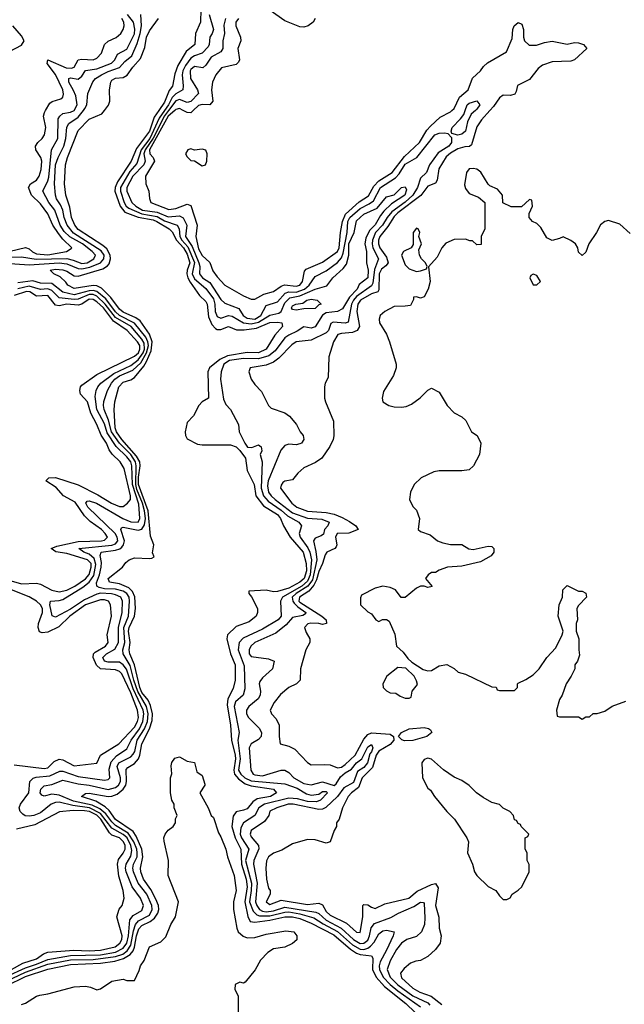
# Model space of a CAD drawing. Header units: inches. Extents: x 2380249 to 2585472, y 382747 to 546448.
# Tile 458 of 626: x 2504320 to 2507534, y 485245 to 490483. Entities that reach past the tile are written whole.
import ezdxf

# ---------------------------------------------------------------- set-up
doc = ezdxf.new("R2010")
doc.units = ezdxf.units.IN
doc.header["$MEASUREMENT"] = 0
doc.layers.add('C5408', color=7, linetype='Continuous')
doc.layers.add('C5409', color=7, linetype='Continuous')

msp = doc.modelspace()

# ---------------------------------------------------------------- linework, layer by layer
at = {"layer": 'C5408', "color": 4}
for points, elevation in [([(2504190, 489191.3), (2504370, 489178.8), (2504530.1, 489190.1), (2504570, 489184), (2504630, 489158.6), (2504650, 489157.9), (2504692.8, 489167.2), (2504749.6, 489190), (2504767.9, 489210), (2504769, 489230), (2504753.5, 489253.5), (2504606.7, 489346.7), (2504571.8, 489390), (2504556.2, 489430), (2504549.8, 489470), (2504537.5, 489497.4), (2504515.1, 489530), (2504509.8, 489550), (2504505.6, 489610), (2504509.9, 489710.1), (2504524.2, 489750), (2504554.8, 489810), (2504565, 489850), (2504570, 489910.7), (2504580.5, 489930), (2504630, 489964.9), (2504658.8, 490000)], 28), ([(2504250, 485343.9), (2504350, 485392.5), (2504470, 485432.1), (2504590, 485456.6), (2504750, 485464.3), (2504825.5, 485474.5), (2504871.8, 485488.2), (2504906.8, 485510), (2504923.2, 485530), (2504930.8, 485549.2), (2504940.4, 485610), (2504954.1, 485645.9), (2504970, 485663.8), (2505014.2, 485685.8), (2505036.7, 485703.3), (2505055, 485730), (2505060.3, 485750), (2505057.7, 485770), (2505043.6, 485803.6), (2505016.4, 485856.4), (2504977.6, 485910), (2504963.1, 485950), (2504962.2, 485970), (2504974, 486030), (2504969.2, 486070), (2504939.1, 486139.1), (2504923.5, 486163.5), (2504830, 486228.1), (2504795.5, 486275.5), (2504775.2, 486295.2), (2504725.6, 486325.6), (2504649, 486350), (2504670, 486366.8), (2504690, 486367.7), (2504790, 486350.2), (2504810, 486351.3), (2504838, 486362), (2504870, 486388.9), (2504884.4, 486410), (2504888.2, 486430), (2504886, 486494), (2504895.3, 486504.7), (2504930, 486526.3), (2504951.7, 486550), (2504959.4, 486570), (2504969.9, 486630.1), (2505010.4, 486709.6), (2505024.9, 486755.1), (2505025.6, 486790), (2505015, 486835), (2505002.2, 486862.2), (2504970, 486904), (2504957.9, 486930), (2504930.9, 487050.9), (2504904.8, 487110), (2504902.3, 487130), (2504906.4, 487170), (2504898.7, 487230), (2504902.2, 487250), (2504929.8, 487310), (2504934.8, 487350), (2504931.7, 487411.7), (2504920.2, 487440.2), (2504900.7, 487460.7), (2504850, 487482.4), (2504798, 487490), (2504789.5, 487509.5), (2504866, 487570), (2504883.9, 487596.1), (2504902, 487610), (2504930, 487620.5), (2505010, 487617.3), (2505022, 487618), (2505034.6, 487625.4), (2505026.6, 487646.6), (2505033.2, 487690), (2505015.6, 487735.6), (2505003.4, 487870), (2504952.4, 488010), (2504951.6, 488050), (2504960.7, 488110), (2504958.1, 488130), (2504940.8, 488160.8), (2504862.2, 488250), (2504835, 488290), (2504828.2, 488311.8), (2504823, 488410), (2504825.6, 488450), (2504846.6, 488530), (2504870, 488554.6), (2504910, 488567), (2504930, 488579.5), (2504979.6, 488640.4), (2504994.9, 488665.1), (2505018.6, 488721.4), (2505024.2, 488770), (2505009.9, 488809.9), (2504960.2, 488880.2), (2504937.3, 488897.3), (2504870, 488926.8), (2504850, 488942.2), (2504804.8, 489004.8), (2504755.1, 489055.1), (2504730, 489067.2), (2504710, 489069.1), (2504610, 489053.6), (2504576, 489070), (2504565.8, 489085.8), (2504535.1, 489115.1), (2504502, 489130), (2504482, 489150), (2504510, 489154.9), (2504550, 489152.6), (2504570, 489145.5), (2504610, 489120.4), (2504630, 489118), (2504762.2, 489157.8), (2504787.3, 489172.7), (2504796, 489184), (2504802.2, 489210), (2504801.1, 489230), (2504783.3, 489263.3), (2504761.8, 489281.8), (2504630, 489366.4), (2504612.4, 489390), (2504595.6, 489430), (2504586.1, 489486.1), (2504564.7, 489550), (2504558.4, 489610), (2504564.2, 489710), (2504574.3, 489750), (2504630, 489894), (2504690, 489953), (2504757.2, 489982.8), (2504770.2, 490000)], 24), ([(2504250, 489219), (2504330, 489221.8), (2504408.3, 489208.3), (2504570, 489212.6), (2504604.1, 489204.1), (2504650, 489185.1), (2504678.4, 489190), (2504713.3, 489210), (2504722.4, 489230), (2504705.1, 489250), (2504653.3, 489290), (2504587.3, 489327.3), (2504556.7, 489356.6), (2504534.4, 489390), (2504507.2, 489470), (2504475.1, 489510), (2504443.6, 489570), (2504470, 489625.5), (2504474.8, 489645.2), (2504488.2, 489790), (2504523.1, 489850), (2504525.2, 489954.8), (2504534, 489970), (2504550, 489983.1), (2504590, 489990.3), (2504609.3, 490000)], 32), ([(2504270, 489252.2), (2504350, 489270.3), (2504370, 489263.1), (2504387.5, 489247.5), (2504410, 489237.5), (2504470, 489232.6), (2504569, 489250), (2504594.2, 489265.8), (2504597.2, 489270), (2504550, 489315.1), (2504525.5, 489345.5), (2504496.8, 489390), (2504469.7, 489450), (2504430, 489503.5), (2504383, 489550), (2504366, 489590), (2504377.2, 489610), (2504409.2, 489630), (2504423.7, 489650), (2504433.6, 489686.4), (2504438, 489730), (2504431.6, 489750), (2504405.1, 489790), (2504404.5, 489810), (2504416, 489830), (2504439.3, 489850), (2504452, 489870), (2504458.4, 489910), (2504447, 489970), (2504452, 489990), (2504457.8, 490000)], 36), ([(2505059.4, 490000), (2505035.3, 489964.7), (2505010, 489889.7), (2504941.6, 489798.4), (2504913.4, 489730), (2504840.1, 489619.9), (2504828, 489590), (2504826, 489570), (2504854.8, 489490), (2504879.6, 489459.6), (2504950, 489433.1), (2505030, 489417.5), (2505048.7, 489410), (2505114.9, 489370), (2505130, 489354.9), (2505153.1, 489310), (2505190.1, 489270), (2505210, 489234.9), (2505224.8, 489190), (2505210.1, 489149.9), (2505208.4, 489130), (2505214.6, 489110), (2505226.2, 489086.2), (2505275.8, 489015.8), (2505310, 488984), (2505316.5, 488970), (2505323, 488903), (2505341.8, 488861.8), (2505360.9, 488840.9), (2505370, 488834.9), (2505390, 488834.4), (2505430, 488850.4), (2505473.4, 488833.4), (2505512.7, 488832.7), (2505578.1, 488841.9), (2505650, 488871.3), (2505690, 488874.3), (2505714, 488870), (2505717.3, 488850), (2505676.2, 488803.8), (2505630, 488729.7), (2505590, 488711.1), (2505530, 488712.3), (2505424.5, 488695.5), (2505384.8, 488675.2), (2505328.5, 488630), (2505319.5, 488610), (2505324, 488470), (2505290, 488449.6), (2505272.2, 488430), (2505244.5, 488375.5), (2505210, 488339.5), (2505199.6, 488290), (2505201.7, 488270), (2505210, 488253.4), (2505265.5, 488225.5), (2505290, 488220.3), (2505440.9, 488220.9), (2505470, 488210.3), (2505490, 488191.8), (2505521.3, 488150), (2505530, 488084.7), (2505565.7, 488010), (2505575.3, 487950), (2505616.4, 487896.4), (2505690, 487850.2), (2505706.7, 487830), (2505723, 487790), (2505758.3, 487730), (2505827.8, 487650), (2505842.9, 487590), (2505844.6, 487550), (2505832.5, 487510), (2505808.9, 487490), (2505750, 487458.4), (2505690, 487440.3), (2505670, 487439.8), (2505630, 487448), (2505538, 487442), (2505537.3, 487430), (2505552.4, 487412.4), (2505584.4, 487350), (2505584.9, 487330), (2505577.6, 487310), (2505540.8, 487279.2), (2505470, 487255.1), (2505424.4, 487210), (2505422, 487190), (2505440.3, 487110), (2505465.5, 487050), (2505464.9, 486970), (2505454.8, 486925.2), (2505426.2, 486870), (2505422.2, 486837.8), (2505440.2, 486730), (2505446.8, 486650), (2505465.9, 486570), (2505466.9, 486550), (2505457.7, 486490), (2505461.9, 486470), (2505483.6, 486443.6), (2505518, 486418), (2505550, 486407.8), (2505670, 486390.2), (2505684.9, 486370), (2505654, 486350), (2505582.5, 486337.5), (2505558.7, 486321.3), (2505530, 486285.6), (2505510, 486276.9), (2505470, 486269.3), (2505454.2, 486245.8), (2505448.4, 486190), (2505465.1, 486130), (2505495.9, 486070), (2505498.7, 485990), (2505524.2, 485910), (2505529, 485870), (2505517.2, 485790), (2505532.7, 485712.7), (2505545.7, 485685.7), (2505570, 485681.8), (2505650, 485692.3), (2505730, 485710.7), (2505770, 485709.5), (2505810, 485700.5), (2505870, 485677.1), (2505990, 485615), (2506078.5, 485538.5), (2506110, 485517.1), (2506130, 485509.3), (2506190, 485503), (2506196.9, 485490), (2506195.9, 485430), (2506215.2, 485390), (2506258.8, 485338.8), (2506372.9, 485250), (2506421.8, 485201.9)], 24), ([(2505089.6, 490000), (2505060.9, 489959.1), (2505011, 489850), (2504966, 489790), (2504942.7, 489717.3), (2504905.6, 489674.4), (2504856.6, 489590), (2504855.3, 489570), (2504876.1, 489510), (2504886.8, 489490), (2504900, 489480), (2504969.7, 489449.7), (2505050, 489435.7), (2505090, 489412.8), (2505157.6, 489390), (2505166.9, 489370), (2505170.8, 489330), (2505181.5, 489310), (2505214.3, 489274.3), (2505248.5, 489191.5), (2505236.3, 489130), (2505250, 489104.7), (2505310, 489053.1), (2505350, 488998), (2505358, 488970), (2505359.6, 488930), (2505370, 488904.4), (2505390, 488895.8), (2505430, 488908.9), (2505450, 488906.5), (2505510, 488870.2), (2505550, 488865.3), (2505590, 488874.1), (2505650, 488910.2), (2505698.2, 488921.8), (2505710, 488930.6), (2505730, 488976.9), (2505756.4, 489003.6), (2505810, 489013.3), (2505890, 489049.1), (2505952.4, 489067.6), (2505984.7, 489110), (2506040.1, 489159.9), (2506057.5, 489182.5), (2506069, 489230), (2506070.7, 489290), (2506098.9, 489350), (2506110, 489412.4), (2506150, 489448.4), (2506219.6, 489480.4), (2506270, 489540.7), (2506310, 489550.8), (2506349.7, 489590.3), (2506370, 489593), (2506377, 489577), (2506367.3, 489550), (2506296.4, 489503.6), (2506256.5, 489463.5), (2506238.6, 489441.4), (2506210, 489391.5), (2506179.4, 489360.6), (2506160.2, 489319.8), (2506155.5, 489290), (2506163.1, 489250), (2506164.2, 489190), (2506173, 489150), (2506170.2, 489110), (2506125.4, 489074.6), (2506113.8, 489050), (2506073.2, 489006.8), (2506035.3, 488944.7), (2506010.2, 488929.8), (2505950, 488922.8), (2505930, 488910.9), (2505890, 488849.6), (2505870, 488842), (2505830, 488849.2), (2505794.3, 488825.7), (2505750, 488804.8), (2505730, 488789.6), (2505678.9, 488721.1), (2505645.1, 488694.9), (2505590, 488679.5), (2505510, 488680.6), (2505435.5, 488670), (2505405.8, 488650), (2505390.3, 488610), (2505387.2, 488570), (2505403.4, 488463.4), (2505415.9, 488435.9), (2505441, 488410), (2505482.8, 488330), (2505486.8, 488290), (2505516.4, 488230), (2505531.8, 488208.2), (2505553.8, 488206.2), (2505590, 488220.5), (2505604, 488210), (2505607.3, 488190), (2505599.1, 488170), (2505608.2, 488130), (2505603.5, 487990), (2505616.3, 487950), (2505641, 487921), (2505710, 487873.5), (2505743.6, 487843.6), (2505804.4, 487810), (2505818, 487790), (2505805.7, 487750), (2505810.3, 487730), (2505852.4, 487672.4), (2505863, 487650), (2505870.8, 487610), (2505864.8, 487530), (2505850, 487496.2), (2505820.7, 487470), (2505716.4, 487410), (2505707.3, 487390), (2505710.3, 487310), (2505694.4, 487290), (2505610, 487239.7), (2505508.2, 487191.8), (2505487.2, 487170), (2505481.3, 487130), (2505513.9, 487046.1), (2505517.4, 486922.6), (2505508.4, 486890), (2505466.9, 486853.1), (2505460.2, 486830), (2505486.3, 486690), (2505479.1, 486650), (2505492, 486550), (2505482.7, 486490), (2505494.9, 486470), (2505517.3, 486450), (2505550, 486433.9), (2505730, 486418.2), (2505794.6, 486394.6), (2505844.8, 486364.8), (2505870, 486356.9), (2505910, 486362), (2505930, 486377.1), (2505950, 486376.3), (2505956.3, 486370), (2505919.1, 486330), (2505897.5, 486322.5), (2505850, 486324.1), (2505797.3, 486337.3), (2505750, 486340.9), (2505620.7, 486310), (2505592, 486290), (2505570, 486249.6), (2505510, 486209.6), (2505495.5, 486184.5), (2505492.4, 486150), (2505499.2, 486130), (2505538.9, 486070), (2505521.3, 486010), (2505551.6, 485890), (2505550.8, 485850), (2505541.7, 485790), (2505561.1, 485741.1), (2505580.4, 485720.4), (2505594.7, 485714.7), (2505650, 485714.7), (2505730, 485735.3), (2505750, 485736.2), (2505810, 485725.9), (2505884.1, 485704.1), (2505932.5, 485672.5), (2506010, 485632.4), (2506090, 485560.9), (2506130, 485538), (2506150, 485536.8), (2506170, 485543.2), (2506185.8, 485554.2), (2506205, 485575.1), (2506230, 485620.5), (2506250, 485635.8), (2506270, 485639.5), (2506310.5, 485630.5), (2506305.5, 485610), (2506270, 485532.7), (2506235.8, 485470), (2506231.3, 485450), (2506233, 485430), (2506252, 485390), (2506289.6, 485349.6), (2506330, 485315.8), (2506451.4, 485231.4)], 28), ([(2505111.1, 490000), (2505089.2, 489970.8), (2505030, 489852.8), (2504987, 489790), (2504980.4, 489770), (2504987.1, 489730), (2504980.8, 489710), (2504920.7, 489650), (2504890.3, 489590), (2504889.2, 489570), (2504915.8, 489510), (2504937, 489490), (2504972.4, 489470), (2505050, 489459.2), (2505110, 489434.3), (2505170, 489440.2), (2505189.2, 489429.2), (2505209.1, 489390), (2505201.1, 489330), (2505236.8, 489276.8), (2505272.8, 489190), (2505277.2, 489170), (2505275.3, 489130), (2505292.4, 489110), (2505330, 489084.6), (2505390, 488994.9), (2505410, 488974), (2505485.8, 488945.8), (2505507.9, 488910), (2505530, 488894.7), (2505570, 488890.2), (2505602.2, 488910), (2505630, 488963), (2505690, 488981.7), (2505731.3, 489028.7), (2505750, 489034.3), (2505790, 489034.1), (2505834.5, 489050), (2505859.8, 489070), (2505890, 489116.4), (2505950, 489146), (2506010, 489191.6), (2506030, 489215.3), (2506039.8, 489240.2), (2506061, 489350), (2506064.3, 489410), (2506074.8, 489430), (2506130, 489478.8), (2506177.3, 489502.7), (2506200.2, 489519.8), (2506238.5, 489590), (2506318.5, 489641.5), (2506337.6, 489662.4), (2506370, 489713.8), (2506431, 489749), (2506527.3, 489870), (2506550, 489879.5), (2506581, 489881), (2506596.9, 489876.9), (2506616, 489856), (2506616.3, 489830), (2506601.3, 489810), (2506545.4, 489774.6), (2506499.3, 489710), (2506482, 489670), (2506450, 489639.3), (2506434.4, 489590), (2506410.2, 489550), (2506370, 489512.9), (2506299.3, 489460.7), (2506273.4, 489430), (2506248.4, 489390), (2506211.8, 489350), (2506195.5, 489310), (2506193.5, 489290), (2506197.5, 489270), (2506227, 489210), (2506206.8, 489153.2), (2506198.1, 489081.9), (2506190, 489066.2), (2506110.2, 489010), (2506094, 488990), (2506084.4, 488970), (2506065.8, 488874.2), (2506050, 488867.8), (2505985.8, 488874.2), (2505974, 488866), (2505960.9, 488830), (2505950, 488817.4), (2505870, 488778.5), (2505790, 488769.6), (2505767.1, 488752.9), (2505698, 488682), (2505670, 488661.6), (2505630, 488644.5), (2505544.7, 488630), (2505538, 488610), (2505551.3, 488570), (2505570, 488542), (2505605.4, 488505.4), (2505642, 488430), (2505656.9, 488416.9), (2505730, 488391.3), (2505754.4, 488374.4), (2505791.3, 488330), (2505810.8, 488290), (2505826.8, 488270), (2505830.7, 488250), (2505818, 488230), (2505810, 488226.6), (2505790, 488220.9), (2505750, 488224.5), (2505730, 488218), (2505707.9, 488192.1), (2505641.3, 488030), (2505637.8, 488002.2), (2505643.2, 487970), (2505656.9, 487950), (2505678.9, 487930), (2505770, 487859.3), (2505850, 487831.1), (2505926.3, 487826.3), (2505966, 487810), (2505957.3, 487790), (2505941.3, 487770), (2505934.3, 487745.7), (2505923.4, 487736.6), (2505890, 487725.2), (2505881.6, 487710), (2505894.6, 487654.6), (2505899.4, 487610), (2505876.6, 487503.4), (2505851.2, 487468.8), (2505790.1, 487429.9), (2505769.2, 487410), (2505772.6, 487390), (2505779.3, 487379.3), (2505798.7, 487358.7), (2505842, 487330), (2505838.7, 487321.3), (2505826.1, 487313.9), (2505770, 487302), (2505736.1, 487263.9), (2505681.3, 487218.7), (2505570.6, 487170), (2505548.4, 487150), (2505539.3, 487130), (2505540.5, 487110), (2505550, 487094.8), (2505642.8, 487082.8), (2505672, 487070), (2505664.7, 487030), (2505610, 486981.2), (2505597.5, 486962.5), (2505593.4, 486950), (2505600.5, 486910), (2505599.1, 486890), (2505587.7, 486870), (2505538.8, 486830), (2505525.5, 486810), (2505526, 486790), (2505537.1, 486770), (2505593.5, 486713.5), (2505604.9, 486690), (2505604, 486670), (2505590, 486653.2), (2505550.8, 486630), (2505540.5, 486610), (2505548, 486490), (2505560.5, 486470), (2505570, 486464.9), (2505610, 486460.9), (2505710, 486490.7), (2505730, 486490.7), (2505750, 486478.8), (2505777.3, 486450), (2505830, 486420.2), (2505870, 486411.8), (2505930, 486428.1), (2505991, 486409), (2506002.6, 486417.4), (2506024.9, 486455.1), (2506050, 486475.9), (2506084.4, 486495.6), (2506109.7, 486530), (2506138.4, 486550), (2506170, 486615.3), (2506190, 486626.8), (2506197, 486610), (2506190, 486587.3), (2506182.2, 486577.8), (2506168.2, 486530), (2506150, 486505.1), (2506115.9, 486484.1), (2506095, 486425), (2506044, 486396), (2506010.3, 486350), (2505947.8, 486292.2), (2505930, 486283.5), (2505910, 486280.8), (2505774, 486310), (2505746.8, 486310), (2505686.8, 486290), (2505650, 486271.5), (2505643.8, 486250), (2505622.3, 486217.7), (2505550.6, 486170), (2505545.3, 486150), (2505550, 486136), (2505590.3, 486090.2), (2505591.8, 486071.8), (2505564.2, 486010), (2505563.1, 485990), (2505582.9, 485890), (2505573.4, 485790), (2505580.7, 485770), (2505595.6, 485750), (2505610, 485741), (2505630, 485737), (2505670, 485742), (2505730, 485762.3), (2505895.1, 485735.1), (2505910, 485728.1), (2505950, 485691.9), (2506029.6, 485649.6), (2506093.8, 485590), (2506130, 485568.6), (2506150, 485569.3), (2506170, 485586), (2506180.3, 485610), (2506188.1, 485651.9), (2506206, 485674), (2506293.6, 485706.4), (2506333.2, 485730), (2506414.9, 485765.1), (2506450, 485787.7), (2506466.4, 485786.4), (2506470, 485782), (2506474.7, 485705.3), (2506472.4, 485670), (2506456.3, 485630), (2506430, 485606), (2506378, 485590), (2506350, 485569.5), (2506324, 485536), (2506290, 485477), (2506274.3, 485430), (2506290.2, 485390), (2506330, 485349.3), (2506410, 485290.2), (2506490, 485252.3), (2506501, 485241)], 32), ([(2505144.9, 490000), (2505110, 489969), (2505010.2, 489790), (2505011.5, 489770), (2505030.3, 489750), (2505037.3, 489730), (2504988.4, 489650), (2504990.5, 489610.5), (2505007.3, 489570), (2505010.8, 489530.8), (2505018, 489510), (2505113.1, 489473.1), (2505150, 489478.5), (2505210, 489502), (2505230, 489494), (2505263.7, 489390), (2505255.8, 489330), (2505270, 489264), (2505290, 489228.4), (2505330.4, 489190.4), (2505347.5, 489147.5), (2505370, 489114.8), (2505411, 489070), (2505510, 489013), (2505550, 488996.3), (2505570, 488995.5), (2505618, 489022), (2505670, 489037), (2505710, 489066), (2505727.6, 489072.4), (2505790, 489065.4), (2505810, 489070.4), (2505824, 489090), (2505834.2, 489145.8), (2505843.5, 489156.5), (2505930, 489193.4), (2506010, 489248.8), (2506018.2, 489270), (2506025.1, 489350), (2506036.3, 489410), (2506052.1, 489447.9), (2506125.5, 489514.5), (2506174.2, 489545.8), (2506203.4, 489596.6), (2506230, 489626), (2506300.4, 489670), (2506365, 489755), (2506446, 489830), (2506484.9, 489895.1), (2506504.1, 489915.9), (2506556.1, 489963.9), (2506610, 489993.4), (2506617.7, 490000)], 36), ([(2505242.5, 490000), (2505230, 489988.2), (2505210, 489989.8), (2505189.5, 490000)], 36), ([(2506819.9, 490000), (2506774.3, 489950), (2506750, 489913.6), (2506722.3, 489817.7), (2506711.6, 489808.5), (2506686, 489806), (2506650, 489795.1), (2506610, 489772.7), (2506587.5, 489752.5), (2506547.8, 489690), (2506539.5, 489630), (2506530, 489612.7), (2506490, 489596.9), (2506452.5, 489547.5), (2506330, 489455.2), (2506310, 489435.5), (2506278, 489382), (2506234.4, 489330), (2506228.4, 489310), (2506227.6, 489290), (2506234.4, 489270), (2506270, 489220.3), (2506279, 489190), (2506267.3, 489172.7), (2506244.2, 489155.8), (2506230.2, 489130), (2506230, 489045.2), (2506224.2, 489035.8), (2506190, 489024.5), (2506131.8, 488990), (2506116.9, 488970), (2506112.2, 488930), (2506126.3, 488850), (2506113.4, 488830), (2506090, 488818.9), (2506030, 488814.3), (2506011.9, 488808.1), (2505987.7, 488770), (2505962.8, 488690), (2505959.8, 488580.2), (2505944.7, 488550), (2505941, 488530), (2505941, 488470), (2505946, 488450), (2505987.9, 488347.9), (2505990.5, 488269.5), (2505987.3, 488250), (2505968.1, 488211.9), (2505926, 488150), (2505893.2, 488126.8), (2505830, 488099), (2505798, 488070), (2505770, 488035.3), (2505730, 488028), (2505719.6, 488020.4), (2505710, 488006), (2505707.3, 487990), (2505766.7, 487910), (2505793, 487890), (2505850, 487868.3), (2505950, 487861.1), (2505991.6, 487851.6), (2506034.8, 487834.8), (2506073.3, 487813.3), (2506106.7, 487790), (2506118.8, 487770), (2506070, 487751.9), (2506008, 487750), (2505999.5, 487730), (2506006.4, 487690), (2506002, 487678), (2505994.8, 487670), (2505953.4, 487650), (2505943.6, 487636.4), (2505930.3, 487590), (2505910, 487547.3), (2505897.8, 487502.2), (2505884.6, 487475.4), (2505856.8, 487443.2), (2505807.2, 487410), (2505804.6, 487390), (2505810, 487384.1), (2505927, 487310), (2505948.5, 487290), (2505950.8, 487270), (2505930, 487265.6), (2505911.1, 487271.1), (2505867.3, 487272.7), (2505851.9, 487268.1), (2505833.4, 487250), (2505842.4, 487222.4), (2505862.8, 487190), (2505862.8, 487170), (2505841.6, 487130), (2505812.4, 487030), (2505810.7, 486970), (2505791, 486950), (2505750.4, 486929.6), (2505706.2, 486893.8), (2505673.4, 486850), (2505650.8, 486810), (2505658.8, 486790), (2505683.8, 486763.8), (2505699.1, 486730), (2505699.1, 486670), (2505704.7, 486630), (2505750, 486618.8), (2505782.5, 486602.5), (2505850, 486531), (2505870, 486518.8), (2505941.4, 486521.4), (2505970, 486518.8), (2506010, 486503), (2506030, 486507.2), (2506050, 486520.3), (2506103.1, 486570), (2506150, 486655.3), (2506170, 486680.3), (2506190, 486688.9), (2506290, 486682), (2506308, 486670), (2506308.7, 486650), (2506290, 486626.4), (2506228.6, 486591.4), (2506214.6, 486570), (2506194.8, 486505.2), (2506141.3, 486450), (2506120.9, 486399.1), (2506083.8, 486370), (2506067, 486350), (2506036, 486290), (2506018, 486230), (2506004.7, 486210), (2506004.7, 486190), (2505991.3, 486170), (2505970.7, 486109.3), (2505950, 486102), (2505890, 486119), (2505850, 486122), (2505770, 486099), (2505714.4, 486065.6), (2505670, 486049.6), (2505643, 486030), (2505632.1, 486007.9), (2505628.5, 485970), (2505632.4, 485910), (2505643.4, 485863.4), (2505650.8, 485850), (2505651, 485830), (2505630.8, 485790), (2505650, 485776.3), (2505710, 485799.5), (2505850, 485775.2), (2505910, 485783.7), (2505930, 485773.4), (2505950, 485739.3), (2505970, 485719.6), (2506056.7, 485676.7), (2506110, 485628.5), (2506130, 485627.7), (2506145.1, 485710), (2506144, 485770), (2506150, 485776), (2506170, 485774.8), (2506190, 485761), (2506210, 485754.8), (2506261.1, 485778.9), (2506389, 485810), (2506433.5, 485846.5), (2506510, 485883), (2506530, 485886.8), (2506544.5, 485864.5), (2506530.4, 485770), (2506548.5, 485708.5), (2506550.5, 485650), (2506560.5, 485610), (2506554.9, 485570), (2506530, 485536), (2506490, 485499.3), (2506450, 485478), (2506425.5, 485474.5), (2506396.8, 485463.2), (2506364.1, 485435.9), (2506343.8, 485410), (2506350, 485385.5), (2506410.5, 485330), (2506447.3, 485310), (2506507.7, 485287.7), (2506563.9, 485243.9)], 36), ([(2506743, 490000), (2506719.8, 489980.2), (2506700.4, 489939.6), (2506690.3, 489890), (2506670, 489874.5), (2506650, 489869.3), (2506618, 489878), (2506614, 489890), (2506619.3, 489910), (2506664.2, 489955.8), (2506680.9, 489979.1), (2506688.4, 490000)], 32), ([(2507564.7, 489344.7), (2507510, 489395.3), (2507450, 489414), (2507430, 489409), (2507408.1, 489391.9), (2507386.8, 489350), (2507346, 489290), (2507330, 489246), (2507310, 489228), (2507290, 489246), (2507288, 489270), (2507275.3, 489290), (2507250, 489308), (2507210, 489328), (2507190, 489318), (2507150, 489308.7), (2507123.1, 489323.1), (2507090, 489378), (2507070, 489398), (2507046, 489410), (2507028, 489430), (2507028.4, 489451.6), (2507046, 489490), (2507042, 489522), (2507030, 489526), (2506987.3, 489487.3), (2506932.7, 489487.3), (2506888.4, 489508.4), (2506886, 489550), (2506860.4, 489580.4), (2506819, 489599), (2506810, 489608), (2506772.4, 489672.4), (2506750, 489687.6), (2506730, 489691), (2506710, 489689.4), (2506694.9, 489670), (2506685.2, 489605.2), (2506690, 489584.7), (2506710, 489558.8), (2506758.5, 489538.5), (2506792, 489510), (2506792, 489370), (2506774, 489330), (2506772.7, 489287.3), (2506750, 489286), (2506727.3, 489307.3), (2506712.7, 489307.3), (2506690, 489315.3), (2506630, 489313.2), (2506586.4, 489293.6), (2506564.7, 489270), (2506539.8, 489220.2), (2506492.7, 489167.3), (2506502, 489090), (2506492, 489050), (2506471.1, 489008.9), (2506450, 489002), (2506430, 489008), (2506414, 489006), (2506414, 488994), (2506396.9, 488963.1), (2506370, 488958), (2506310, 488957.4), (2506260.7, 488930), (2506236.3, 488910), (2506230.5, 488890), (2506233.4, 488870), (2506270.8, 488810), (2506286.8, 488770), (2506320.7, 488650), (2506320.7, 488630), (2506306.8, 488590), (2506254.4, 488505.6), (2506246.8, 488470), (2506251.3, 488450), (2506282, 488430), (2506310, 488422.8), (2506350, 488421), (2506374.6, 488425.4), (2506403.1, 488436.9), (2506449.1, 488470.9), (2506490, 488512), (2506510, 488522), (2506550, 488502), (2506592, 488430), (2506630, 488392), (2506670.9, 488370.9), (2506692, 488350), (2506722, 488290), (2506752, 488270), (2506772, 488230), (2506764.7, 488170), (2506732, 488110), (2506710, 488088), (2506670, 488082), (2506550, 488082.7), (2506522.5, 488077.5), (2506454.4, 488045.6), (2506418, 488010), (2506398, 487970), (2506392, 487930), (2506410, 487894), (2506430, 487874), (2506444.7, 487830), (2506438, 487770), (2506450, 487761), (2506503, 487743), (2506541, 487710), (2506570, 487699.1), (2506610, 487691), (2506670, 487691.3), (2506708.6, 487668.6), (2506730, 487664.9), (2506810, 487682), (2506830, 487681), (2506841, 487670), (2506840.7, 487650), (2506826.8, 487630), (2506770, 487598.4), (2506670, 487576), (2506594, 487570), (2506550, 487555.3), (2506530, 487542), (2506510, 487542), (2506491, 487529), (2506478, 487510), (2506512.7, 487467.3), (2506490, 487462), (2506470, 487468.7), (2506450, 487468.7), (2506430, 487459), (2506370, 487408.7), (2506348.9, 487408.9), (2506318, 487450), (2506290, 487462.7), (2506250, 487469.3), (2506210, 487459), (2506138, 487422), (2506132.7, 487407.3), (2506132, 487370), (2506170, 487332), (2506190, 487322), (2506214, 487290), (2506230, 487282), (2506248.7, 487291.3), (2506270, 487292), (2506283.6, 487283.6), (2506314, 487214), (2506324, 487150), (2506358, 487118), (2506384.1, 487084.1), (2506405.2, 487065.2), (2506465.8, 487025.8), (2506490, 487019.1), (2506510, 487021), (2506550, 487046), (2506590, 487052), (2506630, 487032), (2506651.1, 487011.1), (2506690, 487002), (2506830, 486934), (2506852.7, 486932.7), (2506858, 486918), (2506870, 486914), (2506950, 486914), (2506966, 486930), (2506966, 486950), (2506970, 486954), (2507010, 486972), (2507050, 486998), (2507082, 487030), (2507122, 487090), (2507170, 487142), (2507204, 487210), (2507208.7, 487230), (2507182, 487310), (2507188, 487370), (2507206, 487410), (2507208, 487450), (2507230, 487472), (2507290, 487442), (2507310, 487442), (2507330, 487432), (2507334, 487410), (2507290, 487366), (2507282, 487350), (2507284.7, 487290), (2507278, 487270), (2507278, 487230), (2507292, 487190), (2507292, 487130), (2507296.9, 487103.1), (2507284.7, 487070), (2507272, 487050), (2507272, 487030), (2507252, 486990), (2507224.7, 486950), (2507204.7, 486890), (2507190, 486866), (2507174, 486810), (2507178, 486778), (2507190, 486774), (2507290, 486774), (2507310, 486762), (2507330, 486774), (2507350, 486774), (2507368.4, 486791.6), (2507390, 486792), (2507430, 486804.7), (2507470, 486831.3), (2507543.1, 486856.9)], 44), ([(2504250, 485367.8), (2504350, 485415.7), (2504470, 485457.6), (2504590, 485480.7), (2504710, 485483.3), (2504830, 485498.4), (2504867.6, 485512.4), (2504892.2, 485530), (2504910, 485559.5), (2504924.6, 485635.4), (2504936.5, 485670), (2504951.7, 485688.3), (2505010, 485719.6), (2505024.8, 485750), (2505022.2, 485770), (2504995.3, 485830), (2504949.3, 485889.3), (2504924.4, 485950), (2504920.8, 485970), (2504925, 485990), (2504943.7, 486030), (2504945.2, 486050), (2504942.4, 486070), (2504925.9, 486110), (2504896, 486156), (2504830, 486195.8), (2504810, 486214.8), (2504778.7, 486258.7), (2504745.5, 486285.5), (2504704.9, 486304.9), (2504605.7, 486325.7), (2504530, 486358), (2504490, 486362), (2504450, 486352.7), (2504437.2, 486357.2), (2504429.6, 486370), (2504432.7, 486390), (2504450, 486407.3), (2504490, 486414.6), (2504550, 486437.7), (2504630, 486417.8), (2504690, 486410.2), (2504790, 486387.6), (2504830, 486398.6), (2504844.4, 486410), (2504855, 486430), (2504855.4, 486450), (2504838.8, 486510), (2504847.6, 486530), (2504910, 486562), (2504923.9, 486576.1), (2504932.2, 486590), (2504944.5, 486650), (2504983.2, 486710), (2504999.3, 486750), (2505003.8, 486790), (2504994.9, 486830), (2504948.3, 486908.3), (2504925.9, 486970), (2504907.3, 487047.3), (2504869.7, 487110), (2504868.8, 487130), (2504878.4, 487170), (2504873.3, 487250), (2504897.8, 487310), (2504904, 487390), (2504901.5, 487410), (2504890.4, 487430.4), (2504870, 487442.6), (2504830, 487453.4), (2504770, 487454.9), (2504743, 487463), (2504729.6, 487470), (2504727.4, 487487.4), (2504744.2, 487530), (2504752.6, 487570), (2504755.1, 487595.1), (2504748.2, 487631.8), (2504752.7, 487650), (2504830, 487661), (2504852.1, 487667.9), (2504863.4, 487676.6), (2504872.2, 487690), (2504876.8, 487710), (2504857.6, 487770), (2504861.1, 487778.9), (2504870, 487782.4), (2504950, 487766.5), (2504970, 487772.9), (2504983.8, 487796.2), (2504988.6, 487830), (2504983.2, 487870), (2504973.5, 487910), (2504943.3, 487983.3), (2504936.7, 488010), (2504939.6, 488110), (2504935.8, 488130), (2504910, 488169.8), (2504850, 488230.6), (2504807.9, 488290), (2504792.7, 488352.7), (2504768.9, 488410), (2504765.6, 488430), (2504768, 488452), (2504787.2, 488510), (2504807.6, 488550), (2504825.6, 488570), (2504850, 488587.5), (2504921.2, 488618.8), (2504963.1, 488656.9), (2504994.9, 488710), (2505004.2, 488750), (2505002, 488770), (2504990, 488794.8), (2504930, 488868), (2504849.8, 488910), (2504829.2, 488929.2), (2504777.1, 488997.1), (2504730, 489037), (2504710, 489042.1), (2504690, 489040.2), (2504610, 489019.6), (2504550, 489033.8), (2504490, 489078.8), (2504430, 489082), (2504390, 489094), (2504310, 489083.1)], 28), ([(2504250, 485392.2), (2504350, 485438.9), (2504410, 485457.6), (2504470, 485483.9), (2504590, 485504.1), (2504750, 485507.5), (2504830, 485521.6), (2504870, 485544.3), (2504889.8, 485570), (2504898.1, 485610), (2504905.9, 485694.1), (2504923.5, 485716.5), (2504970, 485744.4), (2504978.3, 485770), (2504962.6, 485810), (2504918.7, 485870), (2504886.8, 485950), (2504882.8, 485970), (2504885.6, 485990), (2504910, 486032.7), (2504916.6, 486063.4), (2504911.6, 486090), (2504891.1, 486130), (2504870, 486148.4), (2504810, 486181.1), (2504750, 486260.5), (2504690.3, 486290.3), (2504602.1, 486302.1), (2504530, 486320.3), (2504510, 486319.3), (2504486.4, 486310), (2504430, 486264), (2504396, 486250), (2504370, 486245.1), (2504348.2, 486248.2), (2504335.9, 486255.9), (2504322.7, 486270), (2504318, 486290), (2504324.5, 486310), (2504368.2, 486370), (2504374, 486430), (2504392.2, 486447.7), (2504406.9, 486453.1), (2504480.3, 486459.7), (2504534.2, 486485.8), (2504550, 486485.2), (2504630, 486457.3), (2504770, 486438), (2504790, 486440.7), (2504799.3, 486450), (2504795.6, 486495.6), (2504806, 486534), (2504833.9, 486566.1), (2504890, 486603.1), (2504912.3, 486650), (2504956.5, 486710), (2504975.3, 486750), (2504980.2, 486790), (2504976.1, 486810), (2504922.6, 486922.6), (2504886.9, 487026.9), (2504870, 487051.1), (2504850, 487064.4), (2504790, 487065.3), (2504770, 487069.7), (2504762.6, 487090), (2504782, 487110), (2504826.5, 487133.5), (2504845.1, 487170), (2504844.4, 487250), (2504864.2, 487330), (2504866, 487390), (2504856.9, 487410), (2504830, 487423.1), (2504807.7, 487427.7), (2504750, 487432.5), (2504730, 487427.4), (2504664.2, 487395.8), (2504590, 487347.4), (2504510, 487304.2), (2504491.8, 487311.8), (2504479.7, 487370), (2504484, 487390), (2504530, 487392.3), (2504550, 487398.2), (2504656.1, 487463.9), (2504690, 487490.2), (2504714.3, 487525.7), (2504725.1, 487585.1), (2504715.9, 487615.9), (2504690, 487638.8), (2504661.2, 487650), (2504634, 487670), (2504810, 487687.4), (2504830, 487694.9), (2504842.2, 487710), (2504839, 487730), (2504827.8, 487750), (2504683, 487890), (2504672.3, 487910), (2504679, 487921), (2504690, 487923.8), (2504727.7, 487910), (2504868.8, 487828.8), (2504910, 487811.7), (2504949.7, 487810.3), (2504958.7, 487830), (2504953.9, 487906.1), (2504919.9, 488010), (2504915.9, 488110), (2504910.5, 488130), (2504890, 488157.8), (2504833.2, 488213.2), (2504784.2, 488284.2), (2504770, 488333.6), (2504729.8, 488410), (2504722, 488478), (2504727, 488510), (2504735.6, 488530), (2504751.5, 488550), (2504819.9, 488600.1), (2504910, 488643.8), (2504950, 488673.2), (2504976.1, 488710), (2504982.9, 488730), (2504981.3, 488761.3), (2504970, 488782.8), (2504912.4, 488850), (2504830, 488898.4), (2504775, 488970), (2504730, 489012.8), (2504710, 489020.4), (2504690, 489020.1), (2504630, 488996.3), (2504610, 488995.2), (2504530, 489003.8), (2504490, 489042.2), (2504470, 489051.3), (2504430, 489048.2), (2504370, 489065.4), (2504310, 489051.9)], 32), ([(2504250, 487504), (2504330, 487481.1), (2504410, 487484.6), (2504430, 487480.3), (2504490, 487448.9), (2504530, 487438.7), (2504570, 487448.2), (2504612.6, 487470), (2504670, 487507.5), (2504690, 487532.2), (2504700.2, 487570), (2504699.1, 487590), (2504680.5, 487610), (2504570, 487642.9), (2504511.7, 487651.7), (2504486.6, 487670), (2504518.2, 487681.8), (2504630, 487706.2), (2504755.3, 487710), (2504770, 487714.9), (2504787, 487730), (2504775.1, 487750), (2504755.1, 487770), (2504694, 487814), (2504663.6, 487843.6), (2504615.3, 487915.3), (2504553, 487950), (2504513.5, 487993.5), (2504459.3, 488030), (2504474.8, 488045.2), (2504510, 488047), (2504630, 488008), (2504735.1, 487955.1), (2504807.7, 487910), (2504850, 487893), (2504870, 487894), (2504893.2, 487910), (2504909.3, 487930), (2504909.5, 487950.5), (2504875.2, 488095.2), (2504853.6, 488130), (2504811.9, 488171.9), (2504795.3, 488195.3), (2504781.1, 488230), (2504753, 488273), (2504730.9, 488330), (2504698.7, 488390), (2504680.4, 488450), (2504643.6, 488490), (2504639.6, 488510), (2504643.6, 488530), (2504650, 488538), (2504730, 488594.9), (2504930, 488692.4), (2504951.2, 488710), (2504959.1, 488730), (2504957.8, 488750), (2504945.6, 488770), (2504891.9, 488830), (2504818.6, 488878.6), (2504764.8, 488950), (2504730, 488982.2), (2504710, 488994.5), (2504690, 488995.8), (2504650, 488969.7), (2504630, 488963.5), (2504570, 488969.8), (2504530, 488959.8), (2504510, 488964.2), (2504470, 489015.1), (2504410, 489012), (2504374.5, 489034.5), (2504357, 489037), (2504290, 489015.3)], 36), ([(2504290, 486518), (2504450, 486498.9), (2504470, 486502.6), (2504504.1, 486535.9), (2504530, 486548.8), (2504550, 486545.3), (2504610, 486514.4), (2504730, 486528.2), (2504749.2, 486570), (2504847.3, 486630), (2504930, 486718.9), (2504947, 486750), (2504952.1, 486770), (2504946.2, 486810), (2504910, 486901.3), (2504862.4, 487002.4), (2504850, 487015.6), (2504830, 487024.2), (2504749, 487029), (2504729.1, 487049.1), (2504709.7, 487090), (2504713, 487110), (2504721.3, 487118.7), (2504776.2, 487150), (2504789.6, 487170), (2504784.2, 487210), (2504807.6, 487310), (2504802.9, 487370), (2504792.3, 487390), (2504770, 487396.8), (2504750, 487396.4), (2504670.4, 487370), (2504586, 487310), (2504527.3, 487252.7), (2504470, 487224.5), (2504440.2, 487220.2), (2504426, 487226), (2504418, 487250), (2504419.6, 487270), (2504441.7, 487330), (2504440.4, 487350), (2504429.7, 487370), (2504409.6, 487390), (2504370, 487412.4), (2504250, 487460.7)], 36), ([(2504330, 485244), (2504350, 485250.7), (2504410, 485288.2), (2504426.2, 485293.8), (2504470, 485300.4), (2504610, 485338), (2504670, 485341.6), (2504696.7, 485336.7), (2504730, 485321), (2504750, 485327.3), (2504810, 485367.3), (2504870, 485378), (2504890, 485371.3), (2504930, 485372), (2504955.5, 485424.5), (2504962.7, 485450), (2504981.5, 485478.5), (2505010, 485551), (2505070, 485578), (2505097, 485603), (2505122.9, 485670), (2505148, 485710), (2505165.1, 485790), (2505109.6, 485930), (2505111.8, 486010), (2505087.2, 486112.8), (2505087, 486130), (2505094, 486150), (2505109.3, 486170.7), (2505135.3, 486190), (2505148.7, 486210), (2505148.9, 486231.1), (2505158, 486250), (2505142, 486290), (2505142, 486310), (2505128, 486330), (2505122, 486370), (2505122, 486450), (2505128.9, 486471.1), (2505125.6, 486514.4), (2505129.3, 486530.7), (2505145.6, 486554.4), (2505170, 486562), (2505210, 486538), (2505250, 486531.3), (2505262, 486482), (2505290, 486462), (2505303.6, 486416.4), (2505304.7, 486410), (2505278, 486370), (2505322, 486290), (2505338, 486250), (2505350, 486238), (2505376.4, 486156.4), (2505390, 486136), (2505415.8, 486070), (2505424.9, 486030), (2505460.3, 485930), (2505471.3, 485850), (2505456.5, 485790), (2505455.8, 485750), (2505474, 485650), (2505482.3, 485630), (2505507.6, 485607.6), (2505530, 485599), (2505570, 485601.1), (2505630, 485617.6), (2505735.6, 485635.6), (2505778, 485630), (2505794, 485610), (2505792.8, 485587.2), (2505770, 485569.2), (2505730, 485549.4), (2505670, 485539.5), (2505639, 485521), (2505600.3, 485479.7), (2505572.2, 485427.8), (2505518, 485362), (2505510, 485358), (2505490, 485362), (2505464.7, 485350), (2505463.6, 485323.6), (2505482, 485290), (2505480.7, 485190)], 16), ([(2504276.2, 485430), (2504336.5, 485463.5), (2504410, 485487.6), (2504446.8, 485513.2), (2504470, 485522.7), (2504607.9, 485532.1), (2504690, 485528.9), (2504750, 485532.8), (2504827.3, 485550), (2504852.1, 485570), (2504862.2, 485590), (2504865.4, 485610), (2504835.6, 485710), (2504849.6, 485750.4), (2504865.2, 485770), (2504876, 485810), (2504869.3, 485850.7), (2504846.4, 485926.4), (2504839.1, 485990), (2504844.7, 486015.2), (2504870, 486048.2), (2504880.4, 486070), (2504880.8, 486090), (2504872.4, 486110), (2504850, 486129.8), (2504810, 486144.8), (2504796.8, 486156.8), (2504751.1, 486230), (2504730, 486251.1), (2504691.2, 486270), (2504665.3, 486274.7), (2504604.5, 486275.5), (2504531.9, 486268.1), (2504399.7, 486200.3), (2504303.7, 486176.3)], 36)]:
    msp.add_lwpolyline(points, dxfattribs=dict(at, elevation=elevation))
for points, elevation in [([(2505230, 489795.3), (2505214, 489790), (2505202, 489770), (2505210, 489754), (2505230, 489734), (2505250, 489732), (2505290, 489704.7), (2505308.4, 489711.6), (2505314, 489730), (2505317.2, 489770), (2505310, 489788), (2505290, 489793.2), (2505250, 489788)], 44), ([(2506430, 489374), (2506412, 489350), (2506412.7, 489287.3), (2506402, 489270), (2506361, 489250), (2506350.7, 489230), (2506370, 489179.1), (2506390, 489158), (2506430, 489144), (2506450, 489146.8), (2506482, 489158), (2506486, 489170), (2506478, 489190), (2506455.3, 489210), (2506445.2, 489230), (2506442, 489258), (2506455.3, 489290), (2506442, 489330), (2506448, 489350), (2506438, 489370)], 44), ([(2507050, 489128.7), (2507038, 489122), (2507031.3, 489110), (2507050, 489072), (2507070, 489072), (2507088, 489090), (2507070, 489122)], 48), ([(2505790, 488937.2), (2505770, 488941.2), (2505765.6, 488950), (2505770, 488961), (2505788, 488970), (2505824.7, 488975.3), (2505846, 488990), (2505870, 488996.4), (2505902, 488990), (2505922, 488970), (2505910, 488965.2), (2505890, 488946), (2505830, 488944.5)], 24), ([(2506330, 487037.2), (2506271.3, 486990), (2506251.3, 486950), (2506252, 486930), (2506270, 486912), (2506290, 486902), (2506319.6, 486899.6), (2506343.6, 486883.6), (2506370, 486874), (2506390, 486874), (2506402, 486878), (2506406, 486910), (2506434, 486946), (2506430, 486966), (2506418, 486990), (2506372.7, 487032.7)], 44), ([(2506366.4, 486646.4), (2506351.9, 486651.9), (2506334, 486670), (2506349.6, 486690), (2506390, 486710.1), (2506470, 486717.8), (2506492.8, 486712.8), (2506504.4, 486704.4), (2506511, 486690), (2506484.9, 486670), (2506410, 486648.5)], 36), ([(2506490, 486554), (2506470, 486548), (2506458, 486530), (2506462, 486450), (2506490, 486394), (2506504.7, 486384.7), (2506524.7, 486350), (2506590, 486271.3), (2506631.3, 486230), (2506698, 486130), (2506706, 486110), (2506700.7, 486050), (2506726.8, 485990), (2506738.8, 485950), (2506751, 485930), (2506810, 485871.3), (2506850.7, 485850.7), (2506870, 485822), (2506890, 485802), (2506910, 485802), (2506928.4, 485811.6), (2506938, 485830), (2506970, 485851.3), (2506988.7, 485870), (2507028, 485950), (2507028.4, 485988.4), (2507018, 486010), (2507018, 486050), (2507008, 486070), (2507008, 486130), (2507022, 486138), (2507026, 486150), (2506986, 486190), (2506982, 486202), (2506970, 486206), (2506962, 486222), (2506950, 486226), (2506946, 486250), (2506926, 486270), (2506890, 486288), (2506870, 486308), (2506830, 486318), (2506784.7, 486344.7), (2506749.3, 486369.3), (2506710, 486408.7), (2506670, 486435.3), (2506630, 486454), (2506572.9, 486492.9), (2506510, 486548.7)], 44)]:
    msp.add_lwpolyline(points, close=True, dxfattribs=dict(at, elevation=elevation))
at = {"layer": 'C5409', "color": 4}
for points, elevation in [([(2505282.3, 490537.7), (2505281.6, 490470), (2505254.9, 490410), (2505250.5, 490350), (2505205.5, 490314.5), (2505160.7, 490239.3), (2505145.3, 490194.7), (2505132.2, 490130), (2505114, 490106), (2505090, 490044.7), (2505059.4, 490000)], 24), ([(2504457.8, 490000), (2504480.5, 490039.5), (2504491.7, 490048.3), (2504538, 490062), (2504549.5, 490070.5), (2504553.1, 490086.9), (2504549.6, 490110), (2504510.8, 490190.8), (2504466.3, 490250), (2504469.3, 490270), (2504567.4, 490227.4), (2504595.2, 490224.8), (2504610, 490230.6), (2504631.5, 490268.5), (2504650, 490272.2), (2504710, 490268.8), (2504730, 490278), (2504754.7, 490305.3), (2504770, 490350.7), (2504790, 490368), (2504832.6, 490387.4), (2504857, 490410), (2504869.6, 490430.4), (2504874.5, 490450), (2504873, 490470), (2504862.6, 490490)], 36), ([(2504609.3, 490000), (2504610, 490000.3), (2504624.7, 490030), (2504618.2, 490078.2), (2504606.8, 490106.8), (2504580.5, 490150), (2504581.2, 490170), (2504590, 490173.1), (2504630, 490166.4), (2504650, 490183), (2504670, 490212), (2504730, 490221.2), (2504807.8, 490252.2), (2504826.6, 490270), (2504840.8, 490299.2), (2504890, 490326.7), (2504930, 490408), (2504932.9, 490432.9), (2504925.6, 490470), (2504892.6, 490510)], 32), ([(2504658.8, 490000), (2504667.1, 490010), (2504677.6, 490030), (2504682.9, 490090), (2504708.1, 490151.9), (2504722.7, 490170), (2504755.6, 490190), (2504790, 490208.1), (2504851.4, 490228.6), (2504878.9, 490261.1), (2504915.6, 490290), (2504944.2, 490355.8), (2504959.9, 490410), (2504967.1, 490450), (2504963.7, 490510)], 28), ([(2504770.2, 490000), (2504791.5, 490028.5), (2504799.5, 490050), (2504797.2, 490110), (2504803.7, 490150), (2504810, 490161), (2504830, 490172), (2504870, 490175.5), (2504891.7, 490188.3), (2504920.7, 490230), (2504963, 490277), (2504984.9, 490335.1), (2504994, 490390), (2505010, 490424), (2505058, 490490)], 24), ([(2505326.7, 490510), (2505350.3, 490430), (2505343.8, 490410), (2505330.5, 490390), (2505326.7, 490350), (2505321.2, 490338.8), (2505290, 490305.4), (2505250, 490290.9), (2505230, 490278.7), (2505200.8, 490239.2), (2505187.1, 490210), (2505184, 490190), (2505189, 490131), (2505186.7, 490110), (2505150, 490088.1), (2505130, 490069.8), (2505110.4, 490029.6), (2505089.6, 490000)], 28), ([(2505414.9, 490490), (2505405.5, 490454.5), (2505408.9, 490410), (2505400.3, 490370), (2505399.5, 490330), (2505390, 490312.7), (2505337.2, 490282.8), (2505310, 490240.9), (2505293.1, 490226.9), (2505250, 490233.3), (2505230, 490218), (2505226.3, 490210), (2505228.9, 490170), (2505264.9, 490110), (2505270.3, 490089.7), (2505230, 490046.9), (2505210, 490041.7), (2505170, 490058.8), (2505150, 490051.7), (2505111.1, 490000)], 32), ([(2505483, 490490), (2505468.5, 490470), (2505468.4, 490450), (2505493.7, 490390), (2505495.8, 490370), (2505480.5, 490330), (2505488, 490270), (2505483.4, 490256.6), (2505470, 490244.5), (2505393.7, 490226.3), (2505362, 490190), (2505344.9, 490150), (2505339.3, 490110), (2505346.7, 490050), (2505330.6, 490030), (2505290, 490030.9), (2505270, 490026), (2505242.5, 490000)], 36), ([(2505890.5, 490489.5), (2505881, 490470), (2505854, 490450), (2505830, 490443.1), (2505810, 490445.3), (2505730, 490476.5), (2505651.6, 490531.6)], 36), ([(2504265.6, 490314.4), (2504330, 490347.3), (2504343.7, 490370), (2504330, 490397.2), (2504284, 490450)], 44), ([(2506617.7, 490000), (2506629.3, 490010), (2506657.4, 490070), (2506704.5, 490110), (2506727.8, 490172.2), (2506770, 490210.7), (2506785.9, 490234.1), (2506807.2, 490252.7), (2506907.3, 490312.7), (2506937.7, 490382.3), (2506941.1, 490430), (2506948.3, 490450), (2506970, 490467.7), (2506990, 490458.8), (2506998.7, 490430), (2506999.1, 490390), (2507004, 490370), (2507028, 490348), (2507067.7, 490347.7), (2507110, 490361.6), (2507150, 490368.4), (2507230, 490352.9), (2507270, 490360.9), (2507290, 490360.3), (2507317.3, 490350), (2507334.8, 490330), (2507270, 490269.8), (2507250, 490263.1), (2507150, 490258.9), (2507099.5, 490240.5), (2507077.1, 490222.9), (2507030, 490164.2), (2506966.6, 490133.4), (2506959.9, 490100.1), (2506952.8, 490087.2), (2506930, 490079.6), (2506890, 490080.5), (2506870, 490067.6), (2506839, 490021), (2506819.9, 490000)], 36), ([(2506688.4, 490000), (2506699.3, 490030), (2506710, 490039.1), (2506750.8, 490050.8), (2506766, 490030), (2506750, 490006), (2506743, 490000)], 32), ([(2505189.5, 490000), (2505170, 490009.7), (2505150, 490004.5), (2505144.9, 490000)], 36)]:
    msp.add_lwpolyline(points, dxfattribs=dict(at, elevation=elevation))

doc.saveas('drawing.dxf')
